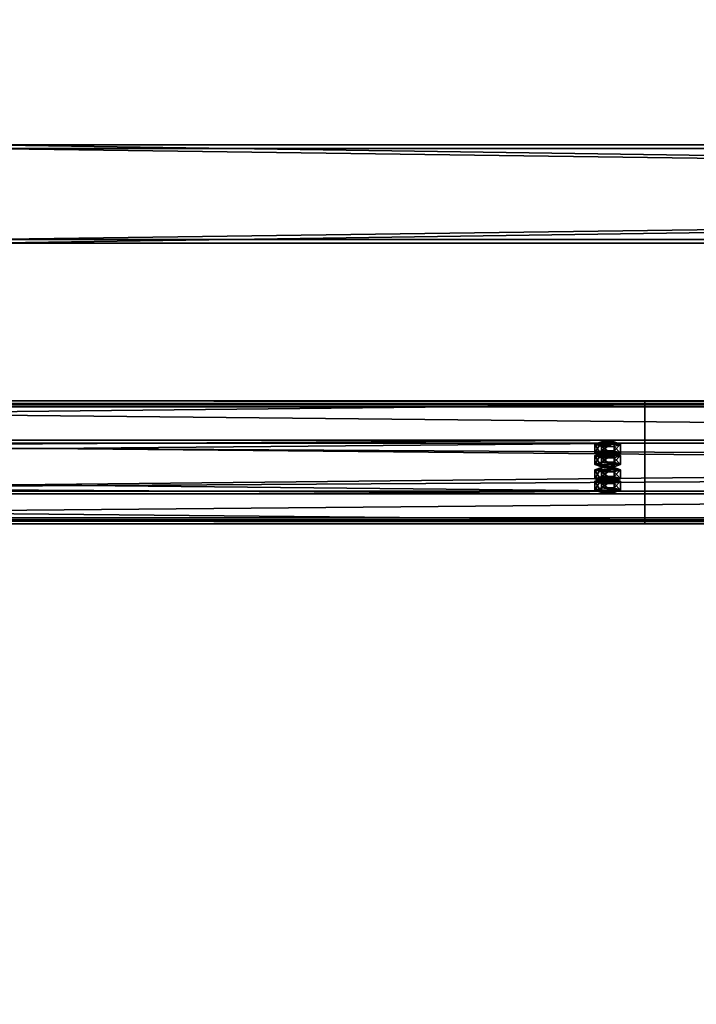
# Model space of a CAD drawing. Header units: millimetres. Extents: x -333 to 67333, y -930 to 39730.
# Tile 309 of 656: x 16793 to 17342, y 2392 to 3192. Entities that reach past the tile are written whole.
import ezdxf

# ---------------------------------------------------------------- set-up
doc = ezdxf.new("R2010")
doc.units = ezdxf.units.MM
for name, color, linetype in [('13', 7, 'Continuous'), ('3', 7, 'Continuous'), ('8', 7, 'Continuous'), ('95', 7, 'Continuous')]:
    doc.layers.add(name, color=color, linetype=linetype)

msp = doc.modelspace()

# ---------------------------------------------------------------- meshes
at = {"layer": '13', "color": 30}
mesh = msp.add_polyface(dxfattribs=at)
corners = [(17300.01, 2878.91, 4044.21), (17300.01, 2806.52, 4028.82), (10500.01, 2806.52, 4028.82), (10500.01, 2878.91, 4044.21), (17300.01, 2847.69, 3835.15), (10500.01, 2847.69, 3835.15), (17300.01, 2787.04, 3822.26), (10500.01, 2787.04, 3822.26), (17300.01, 2784.34, 3834.98), (10500.01, 2784.34, 3834.98), (17300.01, 2782.39, 3834.56), (10500.01, 2782.39, 3834.56), (17300.01, 2785.5, 3819.89), (10500.01, 2785.5, 3819.89), (17300.01, 2850.06, 3833.61), (10500.01, 2850.06, 3833.61), (17300.01, 2808.9, 4027.28), (10500.01, 2808.9, 4027.28), (17300.01, 2877.37, 4041.84), (10500.01, 2877.37, 4041.84), (17300.01, 2880.07, 4029.12), (10500.01, 2880.07, 4029.12), (17300.01, 2882.03, 4029.54), (10500.01, 2882.03, 4029.54)]
mesh.append_faces([[corners[k] for k in face] for face in [(0, 2, 3, 3), (1, 5, 2, 2), (4, 7, 5, 5), (6, 9, 7, 7), (8, 11, 9, 9), (10, 13, 11, 11), (12, 15, 13, 13), (14, 17, 15, 15), (16, 19, 17, 17), (18, 21, 19, 19), (20, 23, 21, 21), (22, 3, 23, 23), (20, 0, 22, 22), (8, 12, 10, 10), (3, 21, 23, 23), (11, 7, 9, 9)]], dxfattribs={"vtx0": -1, "color": 30})
mesh.append_faces([[corners[k] for k in face] for face in [(1, 16, 4, 4), (16, 0, 18, 18), (18, 0, 20, 20), (12, 6, 14, 14), (14, 4, 16, 16), (21, 3, 19, 19), (19, 2, 17, 17), (15, 5, 13, 13), (13, 7, 11, 11)]], dxfattribs={"vtx0": -1, "vtx1": -1, "color": 30})
mesh.append_faces([[corners[k] for k in face] for face in [(16, 1, 0, 0), (12, 8, 6, 6), (14, 6, 4, 4), (19, 3, 2, 2), (17, 2, 5, 5), (5, 15, 17, 17), (13, 5, 7, 7)]], dxfattribs={"vtx0": -1, "vtx2": -1, "vtx3": -1, "color": 30})
mesh.append_faces([[corners[k] for k in face] for face in [(0, 1, 2, 2), (1, 4, 5, 5), (4, 6, 7, 7), (6, 8, 9, 9), (8, 10, 11, 11), (10, 12, 13, 13), (12, 14, 15, 15), (14, 16, 17, 17), (16, 18, 19, 19), (18, 20, 21, 21), (20, 22, 23, 23), (22, 0, 3, 3)]], dxfattribs={"vtx2": -1, "vtx3": -1, "color": 30})
mesh = msp.add_polyface(dxfattribs=at)
corners = [(22900.01, 2878.91, 4044.21), (22900.01, 2806.52, 4028.82), (16100.01, 2806.52, 4028.82), (16100.01, 2878.91, 4044.21), (22900.01, 2847.69, 3835.15), (16100.01, 2847.69, 3835.15), (22900.01, 2787.04, 3822.26), (16100.01, 2787.04, 3822.26), (22900.01, 2784.34, 3834.98), (16100.01, 2784.34, 3834.98), (22900.01, 2782.39, 3834.56), (16100.01, 2782.39, 3834.56), (22900.01, 2785.5, 3819.89), (16100.01, 2785.5, 3819.89), (22900.01, 2850.06, 3833.61), (16100.01, 2850.06, 3833.61), (22900.01, 2808.9, 4027.28), (16100.01, 2808.9, 4027.28), (22900.01, 2877.37, 4041.84), (16100.01, 2877.37, 4041.84), (22900.01, 2880.07, 4029.12), (16100.01, 2880.07, 4029.12), (22900.01, 2882.03, 4029.54), (16100.01, 2882.03, 4029.54)]
mesh.append_faces([[corners[k] for k in face] for face in [(0, 2, 3, 3), (1, 5, 2, 2), (4, 7, 5, 5), (6, 9, 7, 7), (8, 11, 9, 9), (10, 13, 11, 11), (12, 15, 13, 13), (14, 17, 15, 15), (16, 19, 17, 17), (18, 21, 19, 19), (20, 23, 21, 21), (22, 3, 23, 23), (20, 0, 22, 22), (8, 12, 10, 10), (3, 21, 23, 23), (11, 7, 9, 9)]], dxfattribs={"vtx0": -1, "color": 30})
mesh.append_faces([[corners[k] for k in face] for face in [(1, 16, 4, 4), (16, 0, 18, 18), (18, 0, 20, 20), (12, 6, 14, 14), (14, 4, 16, 16), (21, 3, 19, 19), (19, 2, 17, 17), (15, 5, 13, 13), (13, 7, 11, 11)]], dxfattribs={"vtx0": -1, "vtx1": -1, "color": 30})
mesh.append_faces([[corners[k] for k in face] for face in [(16, 1, 0, 0), (12, 8, 6, 6), (14, 6, 4, 4), (19, 3, 2, 2), (17, 2, 5, 5), (5, 15, 17, 17), (13, 5, 7, 7)]], dxfattribs={"vtx0": -1, "vtx2": -1, "vtx3": -1, "color": 30})
mesh.append_faces([[corners[k] for k in face] for face in [(0, 1, 2, 2), (1, 4, 5, 5), (4, 6, 7, 7), (6, 8, 9, 9), (8, 10, 11, 11), (10, 12, 13, 13), (12, 14, 15, 15), (14, 16, 17, 17), (16, 18, 19, 19), (18, 20, 21, 21), (20, 22, 23, 23), (22, 0, 3, 3)]], dxfattribs={"vtx2": -1, "vtx3": -1, "color": 30})
at = {"layer": '3', "color": 91}
mesh = msp.add_polyface(dxfattribs=at)
corners = [(22240, 3087, 2983), (22240, 3013, 2983), (16760, 3013, 2983), (16760, 3087, 2983), (22240, 3013, 3057), (16760, 3013, 3057), (22240, 3087, 3057), (16760, 3087, 3057), (22240, 3090, 2980), (22240, 3090, 3060), (16760, 3090, 3060), (16760, 3090, 2980), (22240, 3010, 3060), (16760, 3010, 3060), (22240, 3010, 2980), (16760, 3010, 2980)]
mesh.append_faces([[corners[k] for k in face] for face in [(0, 2, 3, 3), (1, 5, 2, 2), (4, 7, 5, 5), (6, 3, 7, 7), (8, 10, 11, 11), (9, 13, 10, 10), (12, 15, 13, 13), (14, 11, 15, 15)]], dxfattribs={"vtx0": -1, "color": 91})
mesh.append_faces([[corners[k] for k in face] for face in [(9, 6, 12, 12), (6, 8, 0, 0), (0, 8, 1, 1), (12, 4, 14, 14), (4, 12, 6, 6), (14, 1, 8, 8), (11, 3, 15, 15), (3, 10, 7, 7), (7, 10, 5, 5), (15, 2, 13, 13), (2, 15, 3, 3), (13, 5, 10, 10)]], dxfattribs={"vtx0": -1, "vtx1": -1, "color": 91})
mesh.append_faces([[corners[k] for k in face] for face in [(6, 9, 8, 8), (14, 4, 1, 1), (3, 11, 10, 10), (13, 2, 5, 5)]], dxfattribs={"vtx0": -1, "vtx2": -1, "vtx3": -1, "color": 91})
mesh.append_faces([[corners[k] for k in face] for face in [(0, 1, 2, 2), (1, 4, 5, 5), (4, 6, 7, 7), (6, 0, 3, 3), (8, 9, 10, 10), (9, 12, 13, 13), (12, 14, 15, 15), (14, 8, 11, 11)]], dxfattribs={"vtx2": -1, "vtx3": -1, "color": 91})
at = {"layer": '8', "color": 253}
mesh = msp.add_polyface(dxfattribs=at)
corners = [(16906.24, 356.15, 3183.94), (16872.07, 397.05, 3192.64), (21959.11, 4464.19, 4057.11), (21993.28, 4423.29, 4048.41), (16872.07, 381.67, 3265.02), (21959.11, 4448.81, 4129.49), (16906.24, 340.77, 3256.33), (21993.28, 4407.91, 4120.8), (16908.14, 354.51, 3180.53), (16908.14, 337.87, 3258.78), (21995.18, 4405.01, 4123.25), (21995.18, 4421.65, 4045), (16870.17, 383.31, 3268.44), (21957.21, 4450.45, 4132.91), (16870.17, 399.95, 3190.18), (21957.21, 4467.09, 4054.65)]
mesh.append_faces([[corners[k] for k in face] for face in [(0, 2, 3, 3), (1, 5, 2, 2), (4, 7, 5, 5), (6, 3, 7, 7), (8, 10, 11, 11), (9, 13, 10, 10), (12, 15, 13, 13), (14, 11, 15, 15)]], dxfattribs={"vtx0": -1, "color": 253})
mesh.append_faces([[corners[k] for k in face] for face in [(6, 8, 0, 0), (0, 8, 1, 1), (12, 4, 14, 14), (11, 3, 15, 15), (3, 10, 7, 7), (7, 10, 5, 5), (15, 2, 13, 13), (2, 15, 3, 3), (13, 5, 10, 10)]], dxfattribs={"vtx0": -1, "vtx1": -1, "color": 253})
mesh.append_faces([[corners[k] for k in face] for face in [(9, 6, 4, 4), (6, 9, 8, 8), (1, 8, 14, 14), (4, 12, 9, 9), (14, 4, 1, 1), (3, 11, 10, 10), (13, 2, 5, 5)]], dxfattribs={"vtx0": -1, "vtx2": -1, "vtx3": -1, "color": 253})
mesh.append_faces([[corners[k] for k in face] for face in [(0, 1, 2, 2), (1, 4, 5, 5), (4, 6, 7, 7), (6, 0, 3, 3), (8, 9, 10, 10), (9, 12, 13, 13), (12, 14, 15, 15), (14, 8, 11, 11)]], dxfattribs={"vtx2": -1, "vtx3": -1, "color": 253})
at = {"layer": '95', "color": 20}
mesh = msp.add_polyface(dxfattribs=at)
corners = [(17264.01, 2816.92, 3979.92), (17264.81, 2817.54, 3976.98), (17264.81, 2819.5, 3977.4), (17264.01, 2818.88, 3980.33), (17267.01, 2818, 3974.83), (17267.01, 2819.96, 3975.25), (17270.01, 2818.17, 3974.05), (17270.01, 2820.12, 3974.46), (17273.01, 2818, 3974.83), (17273.01, 2819.96, 3975.25), (17275.21, 2817.54, 3976.98), (17275.21, 2819.5, 3977.4), (17276.01, 2816.92, 3979.92), (17276.01, 2818.88, 3980.33), (17275.21, 2816.3, 3982.85), (17275.21, 2818.25, 3983.27), (17273.01, 2815.84, 3985), (17273.01, 2817.8, 3985.42), (17270.01, 2815.67, 3985.79), (17270.01, 2817.63, 3986.2), (17267.01, 2815.84, 3985), (17267.01, 2817.8, 3985.42), (17264.81, 2816.3, 3982.85), (17264.81, 2818.25, 3983.27), (17259.62, 2818.88, 3980.33), (17264.81, 2820.75, 3971.53), (17264.81, 2828.08, 3973.09), (17259.62, 2826.21, 3981.89), (17275.21, 2820.75, 3971.53), (17275.21, 2828.08, 3973.09), (17280.4, 2818.88, 3980.33), (17280.4, 2826.21, 3981.89), (17275.21, 2817, 3989.14), (17275.21, 2824.34, 3990.7), (17264.81, 2817, 3989.14), (17264.81, 2824.34, 3990.7), (17259.62, 2809.58, 3978.36), (17264.81, 2811.45, 3969.55), (17264.81, 2818.79, 3971.11), (17259.62, 2816.92, 3979.92), (17275.21, 2811.45, 3969.55), (17275.21, 2818.79, 3971.11), (17280.4, 2809.58, 3978.36), (17280.4, 2816.92, 3979.92), (17275.21, 2807.71, 3987.16), (17275.21, 2815.05, 3988.72), (17264.81, 2807.71, 3987.16), (17264.81, 2815.05, 3988.72), (17264.01, 2837.71, 3882.1), (17264.81, 2838.33, 3879.17), (17264.81, 2840.29, 3879.58), (17264.01, 2839.67, 3882.52), (17267.01, 2838.79, 3877.02), (17267.01, 2840.75, 3877.44), (17270.01, 2838.96, 3876.23), (17270.01, 2840.91, 3876.65), (17273.01, 2838.79, 3877.02), (17273.01, 2840.75, 3877.44), (17275.21, 2838.33, 3879.17), (17275.21, 2840.29, 3879.58), (17276.01, 2837.71, 3882.1), (17276.01, 2839.67, 3882.52), (17275.21, 2837.09, 3885.04), (17275.21, 2839.04, 3885.45), (17273.01, 2836.63, 3887.19), (17273.01, 2838.59, 3887.6), (17270.01, 2836.46, 3887.97), (17270.01, 2838.42, 3888.39), (17267.01, 2836.63, 3887.19), (17267.01, 2838.59, 3887.6), (17264.81, 2837.09, 3885.04), (17264.81, 2839.04, 3885.45), (17259.62, 2839.67, 3882.52), (17264.81, 2841.54, 3873.71), (17264.81, 2848.87, 3875.27), (17259.62, 2847, 3884.08), (17275.21, 2841.54, 3873.71), (17275.21, 2848.87, 3875.27), (17280.4, 2839.67, 3882.52), (17280.4, 2847, 3884.08), (17275.21, 2837.8, 3891.32), (17275.21, 2845.13, 3892.88), (17264.81, 2837.8, 3891.32), (17264.81, 2845.13, 3892.88), (17259.62, 2830.37, 3880.54), (17264.81, 2832.25, 3871.74), (17264.81, 2839.58, 3873.3), (17259.62, 2837.71, 3882.1), (17275.21, 2832.25, 3871.74), (17275.21, 2839.58, 3873.3), (17280.4, 2830.37, 3880.54), (17280.4, 2837.71, 3882.1), (17275.21, 2828.5, 3889.35), (17275.21, 2835.84, 3890.91), (17264.81, 2828.5, 3889.35), (17264.81, 2835.84, 3890.91)]
mesh.append_faces([[corners[k] for k in face] for face in [(0, 2, 3, 3), (1, 5, 2, 2), (4, 7, 5, 5), (6, 9, 7, 7), (8, 11, 9, 9), (10, 13, 11, 11), (12, 15, 13, 13), (14, 17, 15, 15), (16, 19, 17, 17), (18, 21, 19, 19), (20, 23, 21, 21), (22, 3, 23, 23), (4, 8, 6, 6), (16, 20, 18, 18), (21, 17, 19, 19), (9, 5, 7, 7), (24, 26, 27, 27), (25, 29, 26, 26), (28, 31, 29, 29), (30, 33, 31, 31), (32, 35, 33, 33), (34, 27, 35, 35), (25, 30, 28, 28), (32, 24, 34, 34), (27, 33, 35, 35), (31, 26, 29, 29), (36, 38, 39, 39), (37, 41, 38, 38), (40, 43, 41, 41), (42, 45, 43, 43), (44, 47, 45, 45), (46, 39, 47, 47), (37, 42, 40, 40), (44, 36, 46, 46), (39, 45, 47, 47), (43, 38, 41, 41), (48, 50, 51, 51), (49, 53, 50, 50), (52, 55, 53, 53), (54, 57, 55, 55), (56, 59, 57, 57), (58, 61, 59, 59), (60, 63, 61, 61), (62, 65, 63, 63), (64, 67, 65, 65), (66, 69, 67, 67), (68, 71, 69, 69), (70, 51, 71, 71), (52, 56, 54, 54), (64, 68, 66, 66), (69, 65, 67, 67), (57, 53, 55, 55), (72, 74, 75, 75), (73, 77, 74, 74), (76, 79, 77, 77), (78, 81, 79, 79), (80, 83, 81, 81), (82, 75, 83, 83), (73, 78, 76, 76), (80, 72, 82, 82), (75, 81, 83, 83), (79, 74, 77, 77), (84, 86, 87, 87), (85, 89, 86, 86), (88, 91, 89, 89), (90, 93, 91, 91), (92, 95, 93, 93), (94, 87, 95, 95), (85, 90, 88, 88), (92, 84, 94, 94), (87, 93, 95, 95), (91, 86, 89, 89)]], dxfattribs={"vtx0": -1, "color": 20})
mesh.append_faces([[corners[k] for k in face] for face in [(8, 4, 10, 10), (10, 1, 12, 12), (12, 0, 14, 14), (14, 22, 16, 16), (17, 23, 15, 15), (15, 3, 13, 13), (13, 2, 11, 11), (11, 5, 9, 9), (30, 24, 32, 32), (33, 27, 31, 31), (42, 36, 44, 44), (45, 39, 43, 43), (56, 52, 58, 58), (58, 49, 60, 60), (60, 48, 62, 62), (62, 70, 64, 64), (65, 71, 63, 63), (63, 51, 61, 61), (61, 50, 59, 59), (59, 53, 57, 57), (78, 72, 80, 80), (81, 75, 79, 79), (90, 84, 92, 92), (93, 87, 91, 91)]], dxfattribs={"vtx0": -1, "vtx1": -1, "color": 20})
mesh.append_faces([[corners[k] for k in face] for face in [(10, 4, 1, 1), (12, 1, 0, 0), (14, 0, 22, 22), (16, 22, 20, 20), (17, 21, 23, 23), (15, 23, 3, 3), (13, 3, 2, 2), (11, 2, 5, 5), (30, 25, 24, 24), (31, 27, 26, 26), (42, 37, 36, 36), (43, 39, 38, 38), (58, 52, 49, 49), (60, 49, 48, 48), (62, 48, 70, 70), (64, 70, 68, 68), (65, 69, 71, 71), (63, 71, 51, 51), (61, 51, 50, 50), (59, 50, 53, 53), (78, 73, 72, 72), (79, 75, 74, 74), (90, 85, 84, 84), (91, 87, 86, 86)]], dxfattribs={"vtx0": -1, "vtx2": -1, "vtx3": -1, "color": 20})
mesh.append_faces([[corners[k] for k in face] for face in [(0, 1, 2, 2), (1, 4, 5, 5), (4, 6, 7, 7), (6, 8, 9, 9), (8, 10, 11, 11), (10, 12, 13, 13), (12, 14, 15, 15), (14, 16, 17, 17), (16, 18, 19, 19), (18, 20, 21, 21), (20, 22, 23, 23), (22, 0, 3, 3), (24, 25, 26, 26), (25, 28, 29, 29), (28, 30, 31, 31), (30, 32, 33, 33), (32, 34, 35, 35), (34, 24, 27, 27), (36, 37, 38, 38), (37, 40, 41, 41), (40, 42, 43, 43), (42, 44, 45, 45), (44, 46, 47, 47), (46, 36, 39, 39), (48, 49, 50, 50), (49, 52, 53, 53), (52, 54, 55, 55), (54, 56, 57, 57), (56, 58, 59, 59), (58, 60, 61, 61), (60, 62, 63, 63), (62, 64, 65, 65), (64, 66, 67, 67), (66, 68, 69, 69), (68, 70, 71, 71), (70, 48, 51, 51), (72, 73, 74, 74), (73, 76, 77, 77), (76, 78, 79, 79), (78, 80, 81, 81), (80, 82, 83, 83), (82, 72, 75, 75), (84, 85, 86, 86), (85, 88, 89, 89), (88, 90, 91, 91), (90, 92, 93, 93), (92, 94, 95, 95), (94, 84, 87, 87)]], dxfattribs={"vtx2": -1, "vtx3": -1, "color": 20})

doc.saveas('drawing.dxf')
